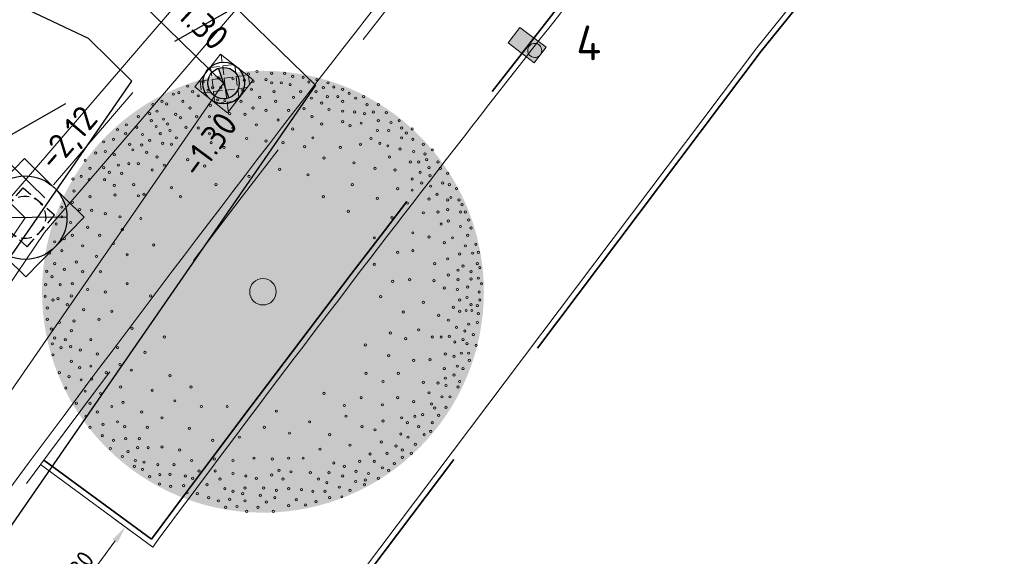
# Model space of a CAD drawing. Header units: metres. Extents: x 92403 to 95147, y 464428 to 465602.
# Tile 460 of 568: x 93272.47 to 93286.61, y 465090.89 to 465098.59. Entities that reach past the tile are written whole.
import ezdxf
from ezdxf.enums import TextEntityAlignment as Align

# ---------------------------------------------------------------- set-up
doc = ezdxf.new("R2010")
doc.units = ezdxf.units.M
for name, pattern in [('RI-DRAINAGE', [19.2, 6, -1.8, 1.8, -1.8, 2.4, -1.8, 1.8, -1.8]), ('RI-GWA', [18.45, 6, -1.8, 1.75, -1.8, 1.75, -1.8, 1.75, -1.8]), ('RI-HWA_KOLKAANSLUITING', [4.3, 2.5, -1.8]), ('VH-OPSLUITBAND_80X200', [14, 8, -2, 2, -2]), ('VH-TROTTOIRBAND', [15, 5, -2, 2, -2, 2, -2])]:
    doc.linetypes.add(name, pattern=pattern)
doc.layers.get('0').update_dxf_attribs({"linetype": 'CONTINUOUS'})
doc.layers.get('Defpoints').update_dxf_attribs({"linetype": 'CONTINUOUS'})
for name, color, linetype, lineweight in [('B-OI-RI-DRAINAGE_BOB-S', 90, 'CONTINUOUS', 25), ('B-WE-RI-GWA_STROOMRICHTING-S', 30, 'CONTINUOUS', 25), ('B-WE-VH-VERHARDING_FUNDERING-G', 252, 'CONTINUOUS', 18), ('N-WE-GW-ONTGRAVING-V', 2, 'CONTINUOUS', 30), ('N-WE-IE-MEUBILAIR_WEGMEUBILAIR_LICHTMAST-T25', 7, 'CONTINUOUS', 25), ('N-WE-RI-HWA_KOLKAANSLUITING-G', 150, 'RI-HWA_KOLKAANSLUITING', 25), ('N-WE-RI-PUT-OPHOOGTEBRENGEN-S', 7, 'CONTINUOUS', 25), ('N-WE-VH-KANTOPSLUITING_OPSLUITBAND_80X200-G', 7, 'VH-OPSLUITBAND_80X200', 35), ('N-WE-VH-KANTOPSLUITING_TROTTOIRBAND-G', 7, 'VH-TROTTOIRBAND', 35), ('N-WE-VH-KANTOPSLUITING_VOORKANTBAND-G', 50, 'CONTINUOUS', 35), ('X-XX-AL-M', 7, 'CONTINUOUS', 18)]:
    doc.layers.add(name, color=color, linetype=linetype, lineweight=lineweight)
for name, color, linetype, lineweight, true_color in [('B-OI-RI-GWA_TRANSPORTLEIDING-G', 7, 'RI-GWA', 18, 0xff8400), ('B-XX-KL-ET_LS_OV_LICHTMAST-S', 7, 'CONTINUOUS', 9, 0xff0026), ('N-OI-RI-DRAINAGE_DRAIN_PVC-G', 7, 'RI-DRAINAGE', 18, 0x00ff04), ('N-RO-GR-BOOM-V', 7, 'CONTINUOUS', 18, 0x002600), ('N-WE-RI-DRAINAGE_PUT-S', 7, 'CONTINUOUS', 5, 0x00ff04), ('N-WE-RI-DRAINAGE_PUTRAND-S', 7, 'CONTINUOUS', 5, 0x00ff04)]:
    doc.layers.add(name, color=color, linetype=linetype, lineweight=lineweight, true_color=true_color)
doc.layers.add('B-WE-RI-GWA_RIOOLPUT_INSPECTIEPUT-S', color=30, linetype='CONTINUOUS', lineweight=25, transparency=0.3)
doc.layers.add('N-RO-GR-BOOM-S', color=7, linetype='CONTINUOUS', lineweight=9, true_color=0x005700, transparency=0.3)
doc.styles.add('NLCS-ISO', font='NLCS-ISO.ttf')
doc.styles.add('NLCS-ISO-M100-T25', font='NLCS-ISO.ttf', dxfattribs={"height": 0.25})
doc.styles.add('NLCS-ISO-M200-T25', font='NLCS-ISO.ttf', dxfattribs={"height": 0.5})
doc.dimstyles.new('NLCS-M100-T25-PIJL_L2_H1', dxfattribs={"dimscale": 0.1, "dimtxt": 2.5, "dimasz": 2.5, "dimexe": 2, "dimexo": 2, "dimgap": 0.7, "dimtad": 1, "dimzin": 0, "dimdsep": 46, "dimtxsty": 'NLCS-ISO-M100-T25', "dimcen": 0, "dimdle": 2, "dimclrd": 256, "dimclre": 256, "dimclrt": 256, "dimadec": 1, "dimazin": 0, "dimtfac": 1, "dimtdec": 3, "dimtofl": 0, "dimtmove": 0, "dimatfit": 3, "dimfxl": 2, "dimfxlon": 1, "dimtfillclr": 256, "dimtolj": 1, "dimtzin": 0, "dimlwd": -1, "dimlwe": -1, "dimarcsym": 0})

# ---------------------------------------------------------------- blocks, each defined once
blk = doc.blocks.new('Putdeksel 600x600')
at = {"ltscale": 0.1}
h = blk.add_hatch(dxfattribs=at)
h.set_pattern_fill('ANGLE', color=8, scale=0.025, angle=45)
h.set_pattern_definition([(45, (-93679.67512, -463937.87647), (-0.123478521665, 0.123478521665), [0.127, -0.047625]), (135, (-93679.67512, -463937.87647), (-0.123478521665, -0.123478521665), [0.127, -0.047625])])
h.paths.add_polyline_path([(-0.3, -0.3), (0.3, -0.3), (0.3, 0.3), (-0.3, 0.3)])
at = {"color": 250, "ltscale": 0.1}
blk.add_lwpolyline([(-0.3, -0.3), (0.3, -0.3), (0.3, 0.3), (-0.3, 0.3)], close=True, dxfattribs=at)
blk = doc.blocks.new('lichtmast + lumia')
at = {"linetype": 'Continuous', "true_color": 0xffffff}
h = blk.add_hatch(color=7, dxfattribs=at)
h.dxf.hatch_style = 1
h.paths.add_polyline_path([(0.168, 0.014), (-0.144, 0.366), (-0.353, 0.18), (-0.041, -0.172)])
at = {"color": 18, "true_color": 0x000000}
blk.add_lwpolyline([(0.168, 0.014), (-0.144, 0.366), (-0.353, 0.18), (-0.041, -0.172)], close=True, dxfattribs=at)
at = {"color": 18, "linetype": 'Continuous', "true_color": 0x000000}
blk.add_lwpolyline([(0.101, 0, 1), (-0.101, 0, 1), (0.101, 0)], format="xyb", close=True, dxfattribs=at)
blk = doc.blocks.new('*D77')
at = {"layer": 'Defpoints', "color": 0, "transparency": 16777216}
for p in [(93273.989, 465091.309), (93274.381, 465091.02), (93273.312, 465089.572)]:
    blk.add_point(p, dxfattribs=at)
at = {"layer": 'X-XX-AL-M', "transparency": 16777216}
for p, q in [((93274.15, 465091.191), (93273.828, 465091.428)), ((93273.069, 465090.062), (93273.84, 465091.108)), ((93273.081, 465089.742), (93272.759, 465089.98))]:
    blk.add_line(p, q, dxfattribs=at)
for points in [[(93273.807, 465091.133), (93273.874, 465091.084), (93273.989, 465091.309)], [(93273.035, 465090.087), (93273.102, 465090.037), (93272.92, 465089.861)]]:
    blk.add_solid(points, dxfattribs=at)
at = {"layer": 'X-XX-AL-M', "transparency": 16777216, "insert": (93273.298, 465090.701), "char_height": 0.25, "attachment_point": 5, "rotation": 53.5791, "style": 'NLCS-ISO-M100-T25'}
blk.add_mtext('\\A1;1.80', dxfattribs=at)
blk = doc.blocks.new('B-SRI-PUT_GWA-SO')
blk.add_line((-1.414, -1.414), (1.414, 1.414))
at = {"lineweight": -3, "flags": 128}
blk.add_lwpolyline([(2, -2), (2, 2), (-2, 2), (-2, -2)], close=True, dxfattribs=at)
at = {"lineweight": -3}
blk.add_circle((0, 0), 2, dxfattribs=at)
blk = doc.blocks.new('SRI-DRAIN_PUT_DOORSPUIT-SO')
at = {"lineweight": -3}
blk.add_hatch(color=256, dxfattribs=at).paths.add_polyline_path([(1.5, 0, 0.267949), (0.75, 1.299), (-0.75, -1.299, 0.57735)])
blk.add_line((-0.75, -1.299), (0.75, 1.299), dxfattribs=at)
for radius in [2, 1.5]:
    blk.add_circle((0, 0), radius, dxfattribs=at)
blk = doc.blocks.new('SRI-BOB-SO')
at = {"color": 0, "ltscale": 0.1, "style": 'NLCS-ISO'}
blk.add_attdef('B.O.B.', text='', height=1.8, dxfattribs=at).set_placement((0.053, -0.02), align=Align.BOTTOM_CENTER)
blk = doc.blocks.new('SRI-PUT_OPHOOGTEBRENGEN-SO')
at = {"lineweight": -3}
for points in [[(-1.009, 1.991), (-2.009, 1.991), (-2.009, 0.991)], [(0.491, 1.991), (-0.509, 1.991)], [(1.991, 0.991), (1.991, 1.991), (0.991, 1.991)], [(-2.009, 0.491), (-2.009, -0.509)], [(1.991, -0.509), (1.991, 0.491)], [(0.991, -2.009), (1.991, -2.009), (1.991, -1.009)], [(-0.509, -2.009), (0.491, -2.009)]]:
    blk.add_lwpolyline(points, dxfattribs=at)
blk.add_lwpolyline([(-1.009, -2.009), (-2.009, -2.009), (-2.009, -1.009)])
for start, end in [(74.9976, 104.9976), (120.0024, 150.0024), (29.9976, 59.9976), (165.0024, 195.0024), (344.9976, 14.9976), (210.0024, 240.0024), (299.9976, 329.9976), (255.0024, 285.0024)]:
    blk.add_arc((-0.009, -0.009), 2, start, end, dxfattribs=at)
blk = doc.blocks.new('*U301')
at = {"layer": 'N-RO-GR-BOOM-V', "linetype": 'ByBlock', "ltscale": 1, "transparency": 33554567}
h = blk.add_hatch(color=98, dxfattribs=at)
h.dxf.hatch_style = 1
h.set_gradient(color1=(0, 51, 0), color2=(184, 200, 91), rotation=177, centered=1, name='INVCURVED')
edge = h.paths.add_edge_path()
edge.add_arc((0, 0), 2.75, 0, 360)
at = {"color": 0, "lineweight": -2}
for centre, radius in [((-0.183, 2.71), 0.0139), ((-0.073, 2.741), 0.0139), ((0.108, 2.72), 0.0139), ((0.269, 2.72), 0.0139), ((-0.746, 2.61), 0.0139), ((-0.555, 2.66), 0.0139), ((-0.374, 2.65), 0.0139), ((-0.233, 2.63), 0.0139), ((-0.123, 2.62), 0.0139), ((0.038, 2.64), 0.0139), ((0.108, 2.6), 0.0139), ((0.229, 2.6), 0.0139), ((0.339, 2.579), 0.0139), ((0.369, 2.68), 0.0139), ((0.5, 2.67), 0.0139), ((0.571, 2.61), 0.0139), ((0.671, 2.64), 0.0139), ((0.811, 2.6), 0.0139), ((-1.117, 2.459), 0.0139), ((-1.047, 2.479), 0.0139), ((-0.937, 2.559), 0.0139), ((-0.876, 2.489), 0.0139), ((-0.806, 2.439), 0.0139), ((-0.686, 2.509), 0.0139), ((-0.625, 2.539), 0.0139), ((-0.525, 2.539), 0.0139), ((-0.254, 2.509), 0.0139), ((-0.143, 2.52), 0.0139), ((0.138, 2.489), 0.0139), ((0.47, 2.489), 0.0139), ((0.661, 2.489), 0.0139), ((0.751, 2.539), 0.0139), ((0.882, 2.549), 0.0139), ((0.993, 2.52), 0.0139), ((1.073, 2.469), 0.0139), ((-1.369, 2.328), 0.0139), ((-1.258, 2.369), 0.0139), ((-1.198, 2.338), 0.0139), ((-0.997, 2.369), 0.0139), ((-0.655, 2.319), 0.0139), ((-0.565, 2.389), 0.0139), ((-0.475, 2.379), 0.0139), ((-0.274, 2.369), 0.0139), ((-0.042, 2.419), 0.0139), ((0.159, 2.369), 0.0139), ((0.38, 2.419), 0.0139), ((0.601, 2.409), 0.0139), ((0.731, 2.349), 0.0139), ((0.801, 2.429), 0.0139), ((0.932, 2.429), 0.0139), ((0.993, 2.369), 0.0139), ((1.153, 2.409), 0.0139), ((1.254, 2.429), 0.0139), ((1.294, 2.328), 0.0139), ((1.435, 2.328), 0.0139), ((-1.409, 2.218), 0.0139), ((-1.318, 2.248), 0.0139), ((-1.088, 2.208), 0.0139), ((-0.907, 2.288), 0.0139), ((-0.414, 2.218), 0.0139), ((-0.224, 2.208), 0.0139), ((-0.123, 2.288), 0.0139), ((0.038, 2.258), 0.0139), ((0.319, 2.258), 0.0139), ((0.51, 2.278), 0.0139), ((0.822, 2.268), 0.0139), ((0.993, 2.248), 0.0139), ((1.143, 2.238), 0.0139), ((1.264, 2.218), 0.0139), ((1.374, 2.238), 0.0139), ((1.535, 2.228), 0.0139), ((-1.701, 2.078), 0.0139), ((-1.55, 2.178), 0.0139), ((-1.389, 2.128), 0.0139), ((-1.238, 2.148), 0.0139), ((-1.188, 2.087), 0.0139), ((-1.027, 2.168), 0.0139), ((-0.826, 2.178), 0.0139), ((-0.666, 2.178), 0.0139), ((-0.083, 2.078), 0.0139), ((0.189, 2.137), 0.0139), ((0.61, 2.178), 0.0139), ((0.731, 2.087), 0.0139), ((0.993, 2.117), 0.0139), ((1.223, 2.098), 0.0139), ((1.435, 2.128), 0.0139), ((1.595, 2.107), 0.0139), ((1.696, 2.128), 0.0139), ((-1.811, 2.017), 0.0139), ((-1.71, 1.967), 0.0139), ((-1.57, 2.047), 0.0139), ((-1.5, 1.957), 0.0139), ((-1.329, 2.057), 0.0139), ((-1.279, 1.967), 0.0139), ((-1.158, 2.007), 0.0139), ((-0.957, 2.047), 0.0139), ((-0.806, 2.037), 0.0139), ((-0.666, 1.967), 0.0139), ((-0.374, 2.037), 0.0139), ((0.369, 2.027), 0.0139), ((1.083, 2.067), 0.0139), ((1.424, 2.007), 0.0139), ((1.565, 2.007), 0.0139), ((1.726, 2.037), 0.0139), ((1.786, 1.977), 0.0139), ((1.857, 2.027), 0.0139), ((-1.982, 1.866), 0.0139), ((-1.861, 1.897), 0.0139), ((-1.66, 1.836), 0.0139), ((-1.509, 1.826), 0.0139), ((-1.409, 1.886), 0.0139), ((-1.248, 1.846), 0.0139), ((-1.138, 1.836), 0.0139), ((-1.077, 1.916), 0.0139), ((-0.645, 1.857), 0.0139), ((-0.203, 1.907), 0.0139), ((0.038, 1.877), 0.0139), ((0.249, 1.857), 0.0139), ((0.621, 1.916), 0.0139), ((1.214, 1.836), 0.0139), ((1.344, 1.907), 0.0139), ((1.455, 1.846), 0.0139), ((1.726, 1.916), 0.0139), ((1.866, 1.897), 0.0139), ((1.997, 1.836), 0.0139), ((-2.082, 1.726), 0.0139), ((-1.962, 1.746), 0.0139), ((-1.851, 1.706), 0.0139), ((-1.62, 1.766), 0.0139), ((-1.449, 1.736), 0.0139), ((-0.856, 1.796), 0.0139), ((-0.484, 1.796), 0.0139), ((0.52, 1.806), 0.0139), ((0.962, 1.796), 0.0139), ((1.555, 1.816), 0.0139), ((1.706, 1.776), 0.0139), ((1.877, 1.746), 0.0139), ((2.017, 1.715), 0.0139), ((2.107, 1.766), 0.0139), ((-2.213, 1.636), 0.0139), ((-1.67, 1.595), 0.0139), ((-1.55, 1.595), 0.0139), ((-1.318, 1.676), 0.0139), ((-0.937, 1.645), 0.0139), ((-0.314, 1.686), 0.0139), ((0.761, 1.665), 0.0139), ((1.133, 1.605), 0.0139), ((1.575, 1.676), 0.0139), ((1.836, 1.615), 0.0139), ((1.937, 1.615), 0.0139), ((2.037, 1.645), 0.0139), ((2.178, 1.615), 0.0139), ((-2.152, 1.535), 0.0139), ((-1.982, 1.545), 0.0139), ((-1.911, 1.485), 0.0139), ((-1.801, 1.575), 0.0139), ((-1.76, 1.475), 0.0139), ((-1.379, 1.515), 0.0139), ((-1.228, 1.575), 0.0139), ((-0.725, 1.565), 0.0139), ((0.209, 1.525), 0.0139), ((1.394, 1.535), 0.0139), ((1.645, 1.515), 0.0139), ((1.957, 1.485), 0.0139), ((2.068, 1.545), 0.0139), ((2.208, 1.535), 0.0139), ((2.299, 1.475), 0.0139), ((-2.364, 1.404), 0.0139), ((-2.263, 1.435), 0.0139), ((-2.163, 1.394), 0.0139), ((-1.972, 1.394), 0.0139), ((-0.173, 1.435), 0.0139), ((0.56, 1.455), 0.0139), ((1.857, 1.404), 0.0139), ((1.977, 1.354), 0.0139), ((2.078, 1.444), 0.0139), ((2.238, 1.354), 0.0139), ((-2.353, 1.254), 0.0139), ((-1.851, 1.324), 0.0139), ((-1.61, 1.334), 0.0139), ((-1.48, 1.214), 0.0139), ((-1.138, 1.294), 0.0139), ((-0.585, 1.334), 0.0139), ((1.113, 1.334), 0.0139), ((1.676, 1.284), 0.0139), ((1.857, 1.264), 0.0139), ((2.087, 1.314), 0.0139), ((2.168, 1.214), 0.0139), ((2.319, 1.334), 0.0139), ((2.409, 1.284), 0.0139), ((-2.373, 1.113), 0.0139), ((-2.152, 1.183), 0.0139), ((-1.841, 1.203), 0.0139), ((-1.55, 1.194), 0.0139), ((-1.027, 1.183), 0.0139), ((0.751, 1.183), 0.0139), ((1.424, 1.163), 0.0139), ((1.796, 1.103), 0.0139), ((2.068, 1.153), 0.0139), ((2.299, 1.143), 0.0139), ((2.339, 1.173), 0.0139), ((2.439, 1.143), 0.0139), ((-2.504, 1.053), 0.0139), ((-2.283, 1.023), 0.0139), ((-2.132, 1.013), 0.0139), ((-1.962, 0.973), 0.0139), ((1.063, 1.002), 0.0139), ((1.997, 0.982), 0.0139), ((2.178, 0.993), 0.0139), ((2.299, 1.023), 0.0139), ((2.459, 0.993), 0.0139), ((2.479, 1.083), 0.0139), ((2.52, 0.993), 0.0139), ((-2.504, 0.932), 0.0139), ((-2.393, 0.862), 0.0139), ((-1.78, 0.932), 0.0139), ((-1.52, 0.912), 0.0139), ((1.606, 0.922), 0.0139), ((2.309, 0.882), 0.0139), ((2.56, 0.892), 0.0139), ((-2.574, 0.842), 0.0139), ((-2.183, 0.802), 0.0139), ((-1.751, 0.772), 0.0139), ((1.866, 0.733), 0.0139), ((2.218, 0.842), 0.0139), ((2.459, 0.812), 0.0139), ((2.59, 0.792), 0.0139), ((-2.594, 0.621), 0.0139), ((-2.474, 0.661), 0.0139), ((-2.373, 0.701), 0.0139), ((-2.032, 0.701), 0.0139), ((-1.861, 0.601), 0.0139), ((1.385, 0.671), 0.0139), ((2.068, 0.681), 0.0139), ((2.258, 0.611), 0.0139), ((2.359, 0.671), 0.0139), ((2.549, 0.701), 0.0139), ((-2.655, 0.48), 0.0139), ((-2.504, 0.51), 0.0139), ((-2.243, 0.571), 0.0139), ((-1.359, 0.581), 0.0139), ((1.676, 0.49), 0.0139), ((1.866, 0.51), 0.0139), ((2.52, 0.571), 0.0139), ((2.61, 0.48), 0.0139), ((2.65, 0.591), 0.0139), ((2.68, 0.49), 0.0139), ((-2.323, 0.37), 0.0139), ((-2.072, 0.44), 0.0139), ((-1.69, 0.46), 0.0139), ((2.299, 0.41), 0.0139), ((2.449, 0.47), 0.0139), ((-2.691, 0.255), 0.0139), ((-2.594, 0.35), 0.0139), ((-2.474, 0.28), 0.0139), ((-2.243, 0.249), 0.0139), ((-2.022, 0.249), 0.0139), ((1.385, 0.342), 0.0139), ((2.138, 0.35), 0.0139), ((2.429, 0.269), 0.0139), ((2.49, 0.319), 0.0139), ((2.59, 0.249), 0.0139), ((2.67, 0.35), 0.0139), ((2.7, 0.3), 0.0139), ((-2.625, 0.189), 0.0139), ((0, 0), 0.165), ((1.615, 0.129), 0.0139), ((1.827, 0.149), 0.0139), ((2.128, 0.139), 0.0139), ((2.309, 0.209), 0.0139), ((2.429, 0.149), 0.0139), ((2.59, 0.159), 0.0139), ((2.68, 0.169), 0.0139), ((-2.705, 0.088), 0.0139), ((-2.524, 0.088), 0.0139), ((-2.373, 0.099), 0.0139), ((-2.183, 0.028), 0.0139), ((-1.962, -0.002), 0.0139), ((-1.69, 0.099), 0.0139), ((2.258, 0.048), 0.0139), ((2.419, 0.028), 0.0139), ((2.549, 0.059), 0.0139), ((2.691, -0.002), 0.0139), ((2.72, 0.099), 0.0139), ((-2.711, -0.056), 0.0139), ((-2.614, -0.103), 0.0139), ((-2.551, -0.086), 0.0139), ((-2.384, -0.052), 0.0139), ((-1.399, -0.052), 0.0139), ((1.465, -0.06), 0.0139), ((1.997, -0.133), 0.0139), ((2.449, -0.103), 0.0139), ((2.54, -0.072), 0.0139), ((2.7, -0.103), 0.0139), ((-2.685, -0.203), 0.0139), ((-2.434, -0.162), 0.0139), ((-2.233, -0.223), 0.0139), ((-1.881, -0.243), 0.0139), ((1.746, -0.253), 0.0139), ((2.369, -0.193), 0.0139), ((2.449, -0.243), 0.0139), ((2.53, -0.233), 0.0139), ((2.59, -0.162), 0.0139), ((2.6, -0.233), 0.0139), ((2.67, -0.173), 0.0139), ((-2.685, -0.343), 0.0139), ((-2.353, -0.363), 0.0139), ((-2.042, -0.343), 0.0139), ((2.188, -0.293), 0.0139), ((2.309, -0.354), 0.0139), ((2.68, -0.273), 0.0139), ((-2.635, -0.464), 0.0139), ((-2.535, -0.383), 0.0139), ((-2.384, -0.484), 0.0139), ((-1.63, -0.454), 0.0139), ((1.937, -0.474), 0.0139), ((2.409, -0.444), 0.0139), ((2.513, -0.488), 0.0139), ((2.56, -0.404), 0.0139), ((2.67, -0.383), 0.0139), ((-2.594, -0.575), 0.0139), ((-2.46, -0.598), 0.0139), ((-2.143, -0.595), 0.0139), ((-1.228, -0.564), 0.0139), ((1.585, -0.514), 0.0139), ((1.776, -0.584), 0.0139), ((2.107, -0.564), 0.0139), ((2.218, -0.564), 0.0139), ((2.319, -0.554), 0.0139), ((2.389, -0.625), 0.0139), ((2.49, -0.595), 0.0139), ((2.62, -0.534), 0.0139), ((-2.621, -0.648), 0.0139), ((-2.514, -0.695), 0.0139), ((-2.393, -0.685), 0.0139), ((-2.273, -0.725), 0.0139), ((-1.811, -0.695), 0.0139), ((1.273, -0.662), 0.0139), ((2.54, -0.645), 0.0139), ((2.654, -0.668), 0.0139), ((-2.614, -0.785), 0.0139), ((-2.384, -0.866), 0.0139), ((-2.062, -0.775), 0.0139), ((-1.469, -0.755), 0.0139), ((1.565, -0.796), 0.0139), ((1.877, -0.855), 0.0139), ((2.078, -0.846), 0.0139), ((2.269, -0.775), 0.0139), ((2.379, -0.805), 0.0139), ((2.47, -0.765), 0.0139), ((2.56, -0.765), 0.0139), ((2.57, -0.855), 0.0139), ((-2.283, -0.946), 0.0139), ((-2.143, -0.926), 0.0139), ((-1.78, -0.906), 0.0139), ((-1.64, -0.976), 0.0139), ((2.258, -0.956), 0.0139), ((2.419, -0.926), 0.0139), ((2.49, -0.956), 0.0139), ((-2.535, -1.006), 0.0139), ((-2.414, -1.056), 0.0139), ((-2.263, -1.097), 0.0139), ((-2.132, -1.087), 0.0139), ((-1.951, -1.006), 0.0139), ((-1.158, -1.046), 0.0139), ((1.284, -1.017), 0.0139), ((1.495, -1.117), 0.0139), ((1.686, -1.017), 0.0139), ((2.269, -1.076), 0.0139), ((2.379, -1.037), 0.0139), ((2.449, -1.117), 0.0139), ((-2.454, -1.197), 0.0139), ((-2.213, -1.238), 0.0139), ((-1.771, -1.187), 0.0139), ((-1.379, -1.227), 0.0139), ((-0.896, -1.187), 0.0139), ((1.997, -1.127), 0.0139), ((2.178, -1.137), 0.0139), ((2.278, -1.167), 0.0139), ((2.429, -1.187), 0.0139), ((-2.022, -1.267), 0.0139), ((-1.097, -1.358), 0.0139), ((0.761, -1.265), 0.0139), ((1.223, -1.318), 0.0139), ((1.676, -1.318), 0.0139), ((2.068, -1.258), 0.0139), ((2.228, -1.308), 0.0139), ((2.328, -1.308), 0.0139), ((-2.323, -1.388), 0.0139), ((-2.152, -1.388), 0.0139), ((-1.881, -1.428), 0.0139), ((-1.741, -1.378), 0.0139), ((-0.766, -1.428), 0.0139), ((-0.445, -1.428), 0.0139), ((1.013, -1.416), 0.0139), ((1.485, -1.408), 0.0139), ((1.877, -1.368), 0.0139), ((2.098, -1.398), 0.0139), ((2.138, -1.448), 0.0139), ((2.278, -1.438), 0.0139), ((-2.203, -1.549), 0.0139), ((-2.062, -1.498), 0.0139), ((-1.509, -1.498), 0.0139), ((-1.258, -1.569), 0.0139), ((0.168, -1.486), 0.0139), ((1.033, -1.549), 0.0139), ((1.726, -1.569), 0.0139), ((1.891, -1.552), 0.0139), ((1.987, -1.529), 0.0139), ((2.188, -1.539), 0.0139), ((-2.152, -1.689), 0.0139), ((-1.992, -1.649), 0.0139), ((-1.811, -1.619), 0.0139), ((-1.721, -1.68), 0.0139), ((-1.439, -1.689), 0.0139), ((-0.917, -1.699), 0.0139), ((0.018, -1.689), 0.0139), ((0.58, -1.619), 0.0139), ((1.234, -1.68), 0.0139), ((1.394, -1.719), 0.0139), ((1.495, -1.609), 0.0139), ((1.796, -1.629), 0.0139), ((1.937, -1.68), 0.0139), ((2.107, -1.629), 0.0139), ((-2.001, -1.79), 0.0139), ((-1.861, -1.85), 0.0139), ((-1.71, -1.83), 0.0139), ((-1.539, -1.83), 0.0139), ((-0.625, -1.85), 0.0139), ((-0.294, -1.81), 0.0139), ((0.33, -1.76), 0.0139), ((0.831, -1.78), 0.0139), ((1.716, -1.77), 0.0139), ((1.806, -1.81), 0.0139), ((2.007, -1.78), 0.0139), ((2.087, -1.739), 0.0139), ((-1.901, -1.951), 0.0139), ((-1.559, -1.94), 0.0139), ((-1.429, -1.94), 0.0139), ((-1.258, -1.931), 0.0139), ((-1.037, -1.971), 0.0139), ((0.711, -1.96), 0.0139), ((1.083, -1.91), 0.0139), ((1.475, -1.87), 0.0139), ((1.656, -1.92), 0.0139), ((1.736, -1.971), 0.0139), ((1.897, -1.9), 0.0139), ((-1.751, -2.051), 0.0139), ((-1.68, -1.991), 0.0139), ((-0.605, -2.081), 0.0139), ((-0.113, -2.071), 0.0139), ((0.118, -2.081), 0.0139), ((0.319, -2.071), 0.0139), ((0.5, -2.071), 0.0139), ((1.334, -2.021), 0.0139), ((1.545, -2.01), 0.0139), ((1.736, -2.061), 0.0139), ((1.847, -2.01), 0.0139), ((-1.6, -2.172), 0.0139), ((-1.59, -2.101), 0.0139), ((-1.5, -2.212), 0.0139), ((-1.48, -2.121), 0.0139), ((-1.309, -2.152), 0.0139), ((-1.108, -2.152), 0.0139), ((-0.887, -2.101), 0.0139), ((-0.374, -2.101), 0.0139), ((0.882, -2.131), 0.0139), ((1.013, -2.172), 0.0139), ((1.203, -2.111), 0.0139), ((1.385, -2.111), 0.0139), ((1.485, -2.192), 0.0139), ((1.636, -2.141), 0.0139), ((-1.409, -2.302), 0.0139), ((-1.284, -2.276), 0.0139), ((-1.158, -2.272), 0.0139), ((-0.967, -2.292), 0.0139), ((-0.876, -2.322), 0.0139), ((-0.796, -2.231), 0.0139), ((-0.595, -2.231), 0.0139), ((-0.535, -2.332), 0.0139), ((-0.374, -2.262), 0.0139), ((-0.213, -2.292), 0.0139), ((-0.083, -2.322), 0.0139), ((0.108, -2.282), 0.0139), ((0.199, -2.222), 0.0139), ((0.249, -2.332), 0.0139), ((0.349, -2.242), 0.0139), ((0.59, -2.252), 0.0139), ((0.691, -2.332), 0.0139), ((0.822, -2.252), 0.0139), ((0.993, -2.292), 0.0139), ((1.157, -2.236), 0.0139), ((1.273, -2.342), 0.0139), ((1.314, -2.262), 0.0139), ((1.435, -2.322), 0.0139), ((1.565, -2.222), 0.0139), ((-1.288, -2.393), 0.0139), ((-1.148, -2.423), 0.0139), ((-0.987, -2.413), 0.0139), ((-0.696, -2.402), 0.0139), ((-0.475, -2.452), 0.0139), ((-0.224, -2.443), 0.0139), ((0.008, -2.443), 0.0139), ((0.319, -2.452), 0.0139), ((0.48, -2.463), 0.0139), ((0.795, -2.376), 0.0139), ((0.952, -2.432), 0.0139), ((1.153, -2.362), 0.0139), ((1.264, -2.402), 0.0139), ((-0.946, -2.503), 0.0139), ((-0.816, -2.513), 0.0139), ((-0.675, -2.563), 0.0139), ((-0.414, -2.583), 0.0139), ((-0.374, -2.483), 0.0139), ((-0.254, -2.513), 0.0139), ((-0.033, -2.533), 0.0139), ((0.148, -2.563), 0.0139), ((0.168, -2.473), 0.0139), ((0.414, -2.587), 0.0139), ((0.621, -2.483), 0.0139), ((0.772, -2.483), 0.0139), ((0.831, -2.563), 0.0139), ((0.982, -2.553), 0.0139), ((1.083, -2.473), 0.0139), ((-0.555, -2.603), 0.0139), ((-0.465, -2.684), 0.0139), ((-0.324, -2.673), 0.0139), ((-0.224, -2.603), 0.0139), ((-0.062, -2.684), 0.0139), ((0.042, -2.617), 0.0139), ((0.319, -2.664), 0.0139), ((0.53, -2.653), 0.0139), ((0.661, -2.614), 0.0139), ((-0.203, -2.734), 0.0139), ((0.128, -2.734), 0.0139)]:
    blk.add_circle(centre, radius, dxfattribs=at)
blk = doc.blocks.new('*U390')
at = {"ltscale": 0.1}
blk.add_hatch(color=256, dxfattribs=at).paths.add_polyline_path([(-2.5, 0), (2.5, -0.833), (2.5, 0.833)])
at = {"ltscale": 0.1, "flags": 128}
blk.add_lwpolyline([(-2.5, 0), (2.5, -0.833), (2.5, 0.833)], close=True, dxfattribs=at)
at = {"ltscale": 0.1, "style": 'NLCS-ISO'}
for tag, p in [('MAT', (-1, 0.5)), ('BOBL', (-25.5, 0))]:
    blk.add_attdef(tag, text='', height=1.8, dxfattribs=at).set_placement(p, align=Align.BOTTOM_RIGHT)
for tag, p in [('DIA', (1, 0.5)), ('BOBR', (25.743, 0))]:
    blk.add_attdef(tag, text='', height=1.8, dxfattribs=at).set_placement(p, align=Align.BOTTOM_LEFT)
blk.add_attdef('JVA', text='', height=1.8, dxfattribs=at).set_placement((0, -1), align=Align.TOP_CENTER)

msp = doc.modelspace()

# ---------------------------------------------------------------- linework, layer by layer
at = {"flags": 128}
msp.add_lwpolyline([(93272.648503, 465092.292734), (93272.647967, 465092.293107)], dxfattribs=at)
at = {"layer": 'B-OI-RI-GWA_TRANSPORTLEIDING-G'}
for points in [[(93446.043344, 465256.115521), (93414.928619, 465230.784301), (93385.545, 465207.335), (93345.02, 465172.545), (93309.939, 465138.03), (93281.489, 465106.16), (93272.55, 465095.75), (93246.12, 465056.88), (93231.409, 465035.78), (93221.1, 465020.839), (93190.047, 464975.644), (93154.17, 464931), (93110.8, 464886.38), (93068.919, 464854.632), (93060.958017, 464850.622994)], [(93272.55, 465095.75), (93251.943, 465115.897), (93204.585, 465154.179), (93185.772, 465166.92)]]:
    msp.add_lwpolyline(points, dxfattribs=at)
at = {"layer": 'B-WE-VH-VERHARDING_FUNDERING-G', "lineweight": 13, "flags": 128}
for points in [[(93445.822371, 465256.386945), (93414.70897, 465231.056803), (93385.321779, 465207.604651), (93344.783003, 465172.802825), (93309.685451, 465138.27154), (93281.225658, 465106.390569), (93272.271639, 465095.963079), (93245.831721, 465057.078493), (93231.121404, 465035.979473), (93220.811724, 465021.037488), (93189.76596, 464975.853018), (93153.907518, 464931.232111), (93110.567471, 464886.642928), (93068.733035, 464854.930226), (93060.800581, 464850.935601)], [(93446.264317, 465255.844097), (93415.148269, 465230.5118), (93385.768221, 465207.065349), (93345.256997, 465172.287175), (93310.192549, 465137.78846), (93281.752342, 465105.929431), (93272.828361, 465095.536921), (93246.408279, 465056.681507), (93231.696596, 465035.580527), (93221.388276, 465020.640512), (93190.32804, 464975.434982), (93154.432482, 464930.767889), (93111.032529, 464886.117072), (93069.104965, 464854.333774), (93061.115419, 464850.310399)], [(93272.829632, 465096.036017), (93252.209137, 465116.196211), (93204.823305, 465154.500709), (93185.9963, 465167.251194)]]:
    msp.add_lwpolyline(points, dxfattribs=at)
at = {"layer": 'N-OI-RI-DRAINAGE_DRAIN_PVC-G', "color": 6, "linetype": 'ByBlock', "flags": 128}
msp.add_lwpolyline([(93273.980013, 465099.071176), (93275.399691, 465097.682668)], dxfattribs=at)
at = {"layer": 'N-OI-RI-DRAINAGE_DRAIN_PVC-G', "flags": 128}
msp.add_lwpolyline([(93275.399691, 465097.682668), (93232.935494, 465036.237413), (93221.935981, 465020.207989), (93189.31106, 464973.137698)], dxfattribs=at)
at = {"layer": 'N-WE-GW-ONTGRAVING-V', "flags": 128}
for points in [[(93307.921313, 465135.727631), (93275.364881, 465098.97561), (93276.716663, 465097.653508), (93233.841456, 465035.613526)], [(93232.029531, 465036.861301), (93274.082718, 465097.711828), (93273.458882, 465098.321967), (93264.957167, 465102.336888), (93238.094925, 465061.404756)]]:
    msp.add_lwpolyline(points, dxfattribs=at)
at = {"layer": 'N-WE-RI-HWA_KOLKAANSLUITING-G', "flags": 128}
msp.add_lwpolyline([(93270.962613, 465096.152047), (93279.838036, 465101.215478), (93280.076008, 465101.514173)], dxfattribs=at)
at = {"layer": 'N-WE-VH-KANTOPSLUITING_OPSLUITBAND_80X200-G', "flags": 128}
for points in [[(93244.789002, 465037.582147), (93241.874072, 465039.046964), (93246.8623, 465046.334904), (93252.442, 465054.487), (93266.811, 465075.425), (93270.821, 465081.386), (93271.143315, 465081.859567), (93273.847, 465085.832), (93283.12, 465098.14), (93292.47, 465109.74), (93306.390553, 465126.918505, -0.465838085), (93312.51396, 465127.028033), (93315.78, 465123.28), (93312.87, 465121.05)], [(93272.815947, 465092.267766), (93274.363927, 465091.131866, -0.009216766), (93282.113595, 465101.180463, -0.001922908), (93286.135648, 465106.216215)]]:
    msp.add_lwpolyline(points, format="xyb", dxfattribs=at)
at = {"layer": 'N-WE-VH-KANTOPSLUITING_TROTTOIRBAND-G', "lineweight": 15, "flags": 128}
msp.add_lwpolyline([(93307.2554, 465134.213163), (93305.496225, 465132.325997, 0.002109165), (93300.865681, 465126.963237, 0.414370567), (93300.898591, 465126.540137), (93301.848378, 465125.727882, -0.415214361), (93301.897897, 465125.093118, 0.007261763), (93286.358589, 465106.365515, -0.413920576), (93285.725872, 465106.297069), (93284.752156, 465107.080844, 0.414370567), (93284.330248, 465107.035132, 0.00177428), (93280.611921, 465102.376875, 0.01329013), (93269.495238, 465087.7166, 0.000338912), (93267.136535, 465084.279278)], format="xyb", dxfattribs=at)
at = {"layer": 'N-WE-VH-KANTOPSLUITING_VOORKANTBAND-G', "linetype": 'Continuous', "lineweight": 15}
for points in [[(93244.75308, 465037.510665), (93241.75634, 465039.016593), (93246.796283, 465046.38009), (93252.376011, 465054.532226), (93266.744829, 465075.469961), (93270.754743, 465081.430833), (93271.07718, 465081.904579), (93273.781947, 465085.878603), (93283.056893, 465098.189185), (93292.40778, 465109.790286), (93306.328398, 465126.968872, -0.465838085), (93312.574273, 465127.08059), (93315.896286, 465123.268324), (93312.918661, 465120.986501)], [(93272.768276, 465092.203519), (93274.380752, 465091.020292, -0.009274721), (93282.176165, 465101.130613, 0.002555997), (93286.358589, 465106.365515)]]:
    msp.add_lwpolyline(points, format="xyb", dxfattribs=at)
at = {"layer": 'N-WE-VH-KANTOPSLUITING_VOORKANTBAND-G', "linetype": 'Continuous', "lineweight": 15, "flags": 128}
msp.add_lwpolyline([(93301.783977, 465125.1907, 0.007261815), (93286.241774, 465106.459612, -0.413920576), (93285.819858, 465106.413974), (93284.846212, 465107.197693, 0.414370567), (93284.213349, 465107.129124, 0.001774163), (93280.494603, 465102.470345, 0.013290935), (93269.372469, 465087.802798, 0.001070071), (93261.94068, 465076.938492, 0.414256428), (93262.059419, 465076.313224), (93263.092724, 465075.609849, -0.414903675), (93263.171891, 465075.193016, 0.000416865), (93260.292209, 465070.95409), (93248.10503, 465053.06636, 0.000280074), (93241.017167, 465042.617326, -0.414082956), (93240.600518, 465042.537221), (93239.565661, 465043.238307, 0.414225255), (93238.940701, 465043.118132, 0.000139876), (93235.40494, 465037.895476), (93230.009944, 465029.926391, -0.000219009), (93229.35796, 465028.955671)], format="xyb", dxfattribs=at)

# ---------------------------------------------------------------- block references
at = {"layer": 'B-OI-RI-DRAINAGE_BOB-S'}
ref = msp.add_blockref('SRI-BOB-SO', (93275.74827, 465098.569457), dxfattribs=dict(at, xscale=0.2, yscale=0.2, zscale=0.2, rotation=316.8648073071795))
ref.add_attrib('B.O.B.', '-1.30', dxfattribs={"layer": '0', "ltscale": 0.1, "height": 0.36, "rotation": 316.8648073, "style": 'NLCS-ISO'}).set_placement((93274.827556, 465098.382038, 0.06), align=Align.BOTTOM_CENTER)
ref = msp.add_blockref('SRI-BOB-SO', (93275.200044, 465095.600169), dxfattribs=dict(at, xscale=0.2, yscale=0.2, zscale=0.2, rotation=53.42644796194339))
ref.add_attrib('B.O.B.', '-1.30', dxfattribs={"layer": '0', "ltscale": 0.1, "height": 0.36, "rotation": 53.426448, "style": 'NLCS-ISO'}).set_placement((93275.417224, 465096.628936, 0.06), align=Align.BOTTOM_CENTER)
at = {"layer": 'B-WE-RI-GWA_RIOOLPUT_INSPECTIEPUT-S', "xscale": 0.3, "yscale": 0.3, "zscale": 0.3, "rotation": 135.6466835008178}
msp.add_blockref('B-SRI-PUT_GWA-SO', (93272.55, 465095.75), dxfattribs=at)
at = {"layer": 'B-WE-RI-GWA_STROOMRICHTING-S', "xscale": 0.2, "yscale": 0.2, "zscale": 0.2, "rotation": 49.34752577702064}
msp.add_blockref('*U390', (93277.0195, 465100.955), dxfattribs=at).add_auto_attribs({'MAT': 'Beton', 'DIA': '%%C600', 'BOBL': '-2,12', 'BOBR': '-2,10'})
at = {"layer": 'B-XX-KL-ET_LS_OV_LICHTMAST-S', "linetype": 'Continuous', "rotation": 11.17815703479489}
msp.add_blockref('lichtmast + lumia', (93279.866838, 465098.151146), dxfattribs=at)
at = {"layer": 'N-RO-GR-BOOM-S', "xscale": 1.15355493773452, "yscale": 1.15355493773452, "zscale": 1.15355493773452}
msp.add_blockref('*U301', (93275.964268, 465094.686426), dxfattribs=at)
at = {"layer": 'N-WE-RI-DRAINAGE_PUT-S', "xscale": 0.15, "yscale": 0.15, "zscale": 0.15, "rotation": 49.00999999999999}
msp.add_blockref('SRI-DRAIN_PUT_DOORSPUIT-SO', (93275.399691, 465097.682668), dxfattribs=at)
at = {"layer": 'N-WE-RI-DRAINAGE_PUTRAND-S', "rotation": 231.9652020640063}
msp.add_blockref('Putdeksel 600x600', (93275.404913, 465097.678057), dxfattribs=at)
at = {"layer": 'N-WE-RI-PUT-OPHOOGTEBRENGEN-S', "xscale": 0.15, "yscale": 0.15, "zscale": 0.15, "rotation": 229.0489482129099}
msp.add_blockref('SRI-PUT_OPHOOGTEBRENGEN-SO', (93272.549529, 465095.753789), dxfattribs=at)

# ---------------------------------------------------------------- texts
at = {"layer": 'N-WE-IE-MEUBILAIR_WEGMEUBILAIR_LICHTMAST-T25', "insert": (93280.464027, 465098.508873), "char_height": 0.5, "attachment_point": 1, "style": 'NLCS-ISO-M200-T25'}
msp.add_mtext_dynamic_manual_height_columns('4', width=3.78348824, gutter_width=6.25, heights=[0], dxfattribs=at)

# ---------------------------------------------------------------- dimensions: what is measured, and where the dimension line sits
at = {"layer": 'X-XX-AL-M'}
dim = msp.add_aligned_dim(p1=(93273.312067, 465089.571867), p2=(93274.380752, 465091.020292), distance=0.487036, dimstyle='NLCS-M100-T25-PIJL_L2_H1', dxfattribs=at)
dim.commit()
dim.dimension.update_dxf_attribs({"geometry": '*D77', "text_midpoint": (93273.297591, 465090.701013)})

doc.saveas('drawing.dxf')
